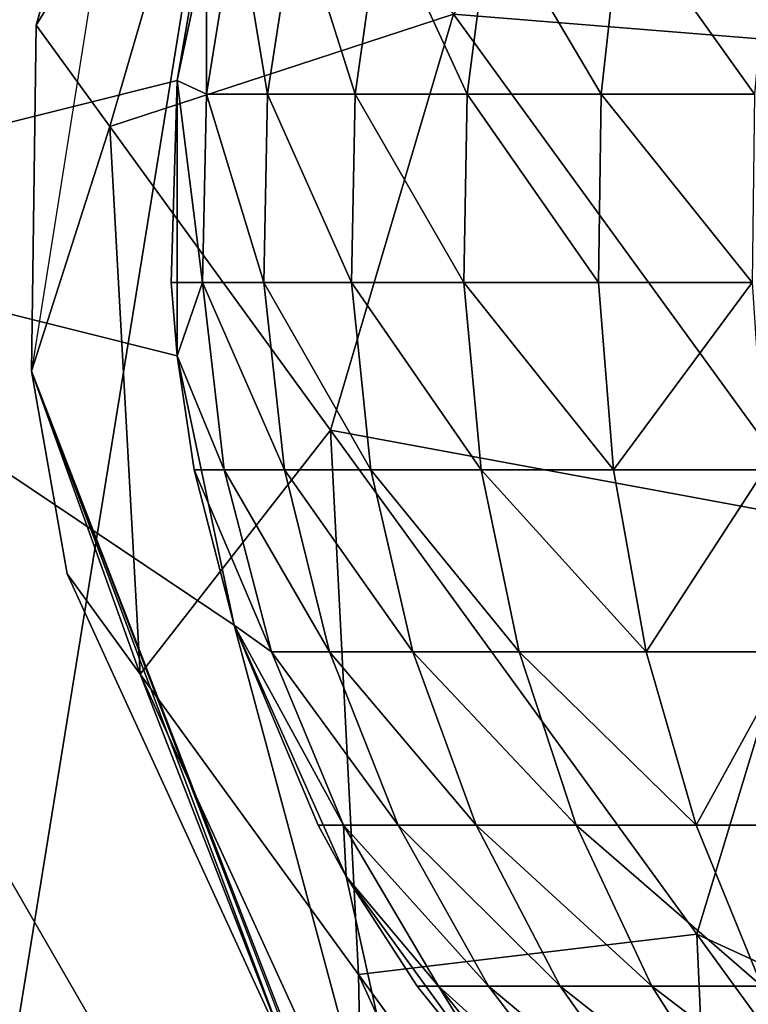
# Model space of a CAD drawing. Header units: millimetres. Extents: x 0 to 232, y 0 to 232.
# Tile 439 of 656: x 48.84 to 50.08, y 203.55 to 205.24. Entities that reach past the tile are written whole.
import ezdxf

# ---------------------------------------------------------------- set-up
doc = ezdxf.new("R2010")
doc.units = ezdxf.units.MM
doc.header["$LTSCALE"] = 25.4
doc.layers.get('0').update_dxf_attribs({"true_color": 0xff5454})

# ---------------------------------------------------------------- blocks, each defined once
blk = doc.blocks.new('WORKSHOP-C-6335.STL')
at = {"color": 0}
mesh = blk.add_polyface(dxfattribs=at)
corners = [(2.6499, 98.5523, 93.8177), (2.6499, 135.7677, 93.8177), (1.1477, 117.16, 93.8177), (7.1175, 80.4265, 93.8177), (6.1477, 117.16, 93.8177), (5.7628, 149.5545, 93.8177), (6.2817, 116.66, 93.8177), (6.6477, 116.294, 93.8177), (7.1477, 116.16, 93.8177), (14.4348, 63.2521, 93.8177), (7.6477, 116.294, 93.8177), (8.0137, 116.66, 93.8177), (8.1477, 117.16, 93.8177), (13.1477, 117.16, 93.8177), (14.6437, 99.5839, 93.8177), (24.4124, 47.4739, 93.8177), (19.0885, 82.5135, 93.8177), (26.3543, 66.4397, 93.8177), (36.7917, 33.5005, 93.8177), (36.232, 51.8251, 93.8177), (48.4376, 39.0901, 93.8177), (51.2522, 21.6939, 93.8177), (62.6198, 28.601, 93.8177), (67.4194, 12.3598, 93.8177), (78.3707, 20.6596, 93.8177), (84.8745, 5.7399, 93.8177), (82.2898, 12.0438, 93.8177), (82.1559, 12.5438, 93.8177), (82.6559, 11.6778, 93.8177), (83.1559, 11.5438, 93.8177), (83.6559, 11.6778, 93.8177), (84.0219, 12.0438, 93.8177), (84.1559, 12.5438, 93.8177), (7.1175, 153.8935, 93.8177), (6.2817, 117.66, 93.8177), (6.6477, 118.026, 93.8177), (7.1477, 118.16, 93.8177), (14.4348, 171.0679, 93.8177), (7.6477, 118.026, 93.8177), (8.0137, 117.66, 93.8177), (14.6437, 134.7361, 93.8177), (24.4124, 186.8461, 93.8177), (19.0885, 151.8065, 93.8177), (26.3543, 167.8803, 93.8177), (36.7917, 200.8195, 93.8177), (36.232, 182.4949, 93.8177), (48.4376, 195.2299, 93.8177), (47.4738, 209.9045, 93.8177), (51.2522, 212.6261, 93.8177), (57.1072, 202.0784, 93.8177), (67.4194, 221.9603, 93.8177), (62.6198, 205.719, 93.8177), (78.3707, 213.6605, 93.8177), (84.8745, 228.5801, 93.8177), (82.2898, 222.2762, 93.8177), (82.1559, 221.7762, 93.8177), (82.6559, 222.6422, 93.8177), (83.1559, 222.7762, 93.8177), (83.6559, 222.6422, 93.8177), (84.0219, 222.2762, 93.8177), (84.1559, 221.7762, 93.8177), (82.2898, 221.2762, 93.8177), (82.6559, 220.9102, 93.8177), (83.1559, 220.7762, 93.8177), (95.2371, 218.8257, 93.8177), (83.6559, 220.9102, 93.8177), (84.0219, 221.2762, 93.8177), (103.1655, 232.3142, 93.8177), (112.7338, 221.0663, 93.8177), (121.8186, 233.0659, 93.8177), (130.3576, 220.3176, 93.8177), (140.3507, 230.8157, 93.8177), (147.6013, 216.6013, 93.8177), (158.2819, 225.6219, 93.8177), (163.9689, 210.0243, 93.8177), (175.1477, 217.6189, 93.8177), (177.4092, 201.9217, 93.8177), (190.5114, 207.0142, 93.8177), (178.9896, 200.7757, 93.8177), (192.2312, 189.1216, 93.8177), (203.975, 194.0822, 93.8177), (203.3127, 175.3974, 93.8177), (205.1396, 181.8164, 93.8177), (205.2736, 181.3164, 93.8177), (211.9155, 159.9977, 93.8177), (205.6396, 180.9503, 93.8177), (206.1396, 180.8164, 93.8177), (206.6396, 180.9503, 93.8177), (207.0056, 181.3164, 93.8177), (207.1396, 181.8164, 93.8177), (203.975, 40.2378, 93.8177), (205.2736, 52.0036, 93.8177), (205.1396, 52.5036, 93.8177), (205.6396, 51.6376, 93.8177), (206.1396, 51.5036, 93.8177), (206.6396, 51.6376, 93.8177), (215.1898, 55.162, 93.8177), (207.0056, 52.0036, 93.8177), (207.1396, 52.5036, 93.8177), (211.9155, 74.3223, 93.8177), (214.4763, 80.5111, 93.8177), (217.7919, 90.9543, 93.8177), (223.8653, 71.6919, 93.8177), (220.7731, 108.3402, 93.8177), (220.7731, 125.9798, 93.8177), (206.6396, 182.6824, 93.8177), (215.1898, 179.158, 93.8177), (206.1396, 182.8164, 93.8177), (205.6396, 182.6824, 93.8177), (205.2736, 182.3164, 93.8177), (207.0056, 182.3164, 93.8177), (214.4763, 153.8089, 93.8177), (217.7919, 143.3657, 93.8177), (223.8653, 162.6281, 93.8177), (229.777, 89.3994, 93.8177), (229.777, 144.9206, 93.8177), (232.7716, 107.8259, 93.8177), (232.7716, 126.4941, 93.8177), (83.1559, 13.5438, 93.8177), (95.2371, 15.4942, 93.8177), (82.6559, 13.4098, 93.8177), (82.2898, 13.0438, 93.8177), (83.6559, 13.4098, 93.8177), (84.0219, 13.0438, 93.8177), (103.1655, 2.0058, 93.8177), (112.7338, 13.2537, 93.8177), (121.8186, 1.2541, 93.8177), (130.3576, 14.0023, 93.8177), (140.3507, 3.5043, 93.8177), (147.6013, 17.7187, 93.8177), (158.2819, 8.6981, 93.8177), (163.9689, 24.2957, 93.8177), (175.1477, 16.7011, 93.8177), (177.4092, 32.3983, 93.8177), (190.5114, 27.3058, 93.8177), (178.9896, 33.5443, 93.8177), (192.2312, 45.1984, 93.8177), (203.3127, 58.9226, 93.8177), (205.2736, 53.0036, 93.8177), (205.6396, 53.3696, 93.8177), (206.1396, 53.5036, 93.8177), (206.6396, 53.3696, 93.8177), (207.0056, 53.0036, 93.8177)]
mesh.append_faces([[corners[k] for k in face] for face in [(0, 1, 2), (115, 116, 117)]], dxfattribs={"vtx0": -1, "color": 0})
mesh.append_faces([[corners[k] for k in face] for face in [(1, 4, 5), (4, 3, 6), (6, 3, 7), (7, 3, 8), (8, 9, 10), (10, 9, 11), (11, 9, 12), (13, 9, 14), (14, 15, 16), (16, 15, 17), (17, 18, 19), (19, 18, 20), (20, 21, 22), (22, 23, 24), (26, 25, 28), (28, 25, 29), (29, 25, 30), (30, 25, 31), (31, 25, 32), (33, 36, 37), (37, 40, 41), (41, 43, 44), (44, 46, 47), (47, 46, 48), (48, 49, 50), (50, 52, 53), (54, 52, 55), (61, 52, 62), (62, 52, 63), (63, 64, 65), (65, 64, 66), (66, 64, 60), (53, 64, 67), (67, 68, 69), (69, 70, 71), (71, 72, 73), (73, 74, 75), (75, 76, 77), (77, 79, 80), (82, 81, 83), (83, 84, 85), (85, 84, 86), (86, 84, 87), (87, 84, 88), (88, 84, 89), (91, 90, 93), (93, 90, 94), (94, 90, 95), (95, 96, 97), (97, 96, 98), (99, 96, 100), (100, 96, 101), (101, 102, 103), (103, 102, 104), (80, 105, 106), (105, 80, 107), (107, 80, 108), (108, 80, 109), (109, 80, 82), (106, 112, 113), (113, 114, 115), (24, 118, 119), (118, 24, 120), (120, 24, 121), (121, 24, 27), (119, 124, 125), (125, 126, 127), (127, 128, 129), (129, 130, 131), (131, 132, 133), (133, 134, 135), (135, 134, 136), (136, 90, 137), (137, 138, 99)]], dxfattribs={"vtx0": -1, "vtx1": -1, "color": 0})
mesh.append_faces([[corners[k] for k in face] for face in [(1, 3, 4), (12, 9, 13), (24, 25, 26), (37, 12, 13), (53, 52, 54), (60, 64, 53), (80, 81, 82), (98, 96, 99), (106, 89, 84), (113, 104, 102), (119, 32, 25), (137, 90, 92)]], dxfattribs={"vtx0": -1, "vtx1": -1, "vtx2": -1, "color": 0})
mesh.append_faces([[corners[k] for k in face] for face in [(1, 0, 3), (8, 3, 9), (14, 9, 15), (17, 15, 18), (20, 18, 21), (22, 21, 23), (24, 23, 25), (24, 26, 27), (4, 33, 5), (33, 4, 34), (33, 34, 35), (33, 35, 36), (37, 36, 38), (37, 38, 39), (37, 39, 12), (37, 13, 40), (41, 40, 42), (41, 42, 43), (44, 43, 45), (44, 45, 46), (48, 46, 49), (50, 49, 51), (50, 51, 52), (53, 54, 56), (53, 56, 57), (53, 57, 58), (53, 58, 59), (53, 59, 60), (52, 61, 55), (63, 52, 64), (67, 64, 68), (69, 68, 70), (71, 70, 72), (73, 72, 74), (75, 74, 76), (77, 76, 78), (77, 78, 79), (80, 79, 81), (83, 81, 84), (90, 91, 92), (95, 90, 96), (101, 96, 102), (106, 105, 110), (106, 110, 89), (106, 84, 111), (106, 111, 112), (113, 112, 104), (113, 102, 114), (115, 114, 116), (119, 118, 122), (119, 122, 123), (119, 123, 32), (119, 25, 124), (125, 124, 126), (127, 126, 128), (129, 128, 130), (131, 130, 132), (133, 132, 134), (136, 134, 90), (137, 92, 138), (99, 138, 139), (99, 139, 140), (99, 140, 141), (99, 141, 142), (99, 142, 98)]], dxfattribs={"vtx0": -1, "vtx2": -1, "color": 0})
mesh = blk.add_polyface(dxfattribs=at)
corners = [(78.3707, 20.6596, 91.8178), (82.2898, 13.0438, 91.8178), (82.1559, 12.5438, 91.8178), (82.6559, 13.4098, 91.8178), (83.1559, 13.5438, 91.8178), (95.2371, 15.4942, 91.8178), (83.6559, 13.4098, 91.8178), (84.0219, 13.0438, 91.8178), (84.1559, 12.5438, 91.8178), (84.8745, 5.7399, 91.8178), (103.1655, 2.0058, 91.8178), (112.7338, 13.2537, 91.8178), (121.8186, 1.2541, 91.8178), (130.3576, 14.0023, 91.8178), (140.3507, 3.5043, 91.8178), (147.6013, 17.7187, 91.8178), (158.2819, 8.6981, 91.8178), (163.9689, 24.2957, 91.8178), (175.1477, 16.7011, 91.8178), (177.4092, 32.3983, 91.8178), (190.5114, 27.3058, 91.8178), (178.9896, 33.5443, 91.8178), (192.2312, 45.1984, 91.8178), (203.975, 40.2378, 91.8178), (203.3127, 58.9226, 91.8178), (205.1396, 52.5036, 91.8178), (205.2736, 53.0036, 91.8178), (211.9155, 74.3223, 91.8178), (205.6396, 53.3696, 91.8178), (206.1396, 53.5036, 91.8178), (206.6396, 53.3696, 91.8178), (207.0056, 53.0036, 91.8178), (207.1396, 52.5036, 91.8178), (203.975, 194.0822, 91.8178), (205.2736, 182.3164, 91.8178), (205.1396, 181.8164, 91.8178), (205.6396, 182.6824, 91.8178), (206.1396, 182.8164, 91.8178), (206.6396, 182.6824, 91.8178), (215.1898, 179.158, 91.8178), (207.0056, 182.3164, 91.8178), (207.1396, 181.8164, 91.8178), (211.9155, 159.9977, 91.8178), (214.4763, 153.8089, 91.8178), (217.7919, 143.3657, 91.8178), (223.8653, 162.6281, 91.8178), (220.7731, 125.9798, 91.8178), (220.7731, 108.3402, 91.8178), (206.6396, 51.6376, 91.8178), (215.1898, 55.162, 91.8178), (206.1396, 51.5036, 91.8178), (205.6396, 51.6376, 91.8178), (205.2736, 52.0036, 91.8178), (207.0056, 52.0036, 91.8178), (214.4763, 80.5111, 91.8178), (217.7919, 90.9543, 91.8178), (223.8653, 71.6919, 91.8178), (229.777, 144.9206, 91.8178), (229.777, 89.3994, 91.8178), (232.7716, 126.4941, 91.8178), (232.7716, 107.8259, 91.8178), (78.3707, 213.6605, 91.8178), (83.1559, 220.7762, 91.8178), (95.2371, 218.8257, 91.8178), (82.6559, 220.9102, 91.8178), (82.2898, 221.2762, 91.8178), (82.1559, 221.7762, 91.8178), (83.6559, 220.9102, 91.8178), (84.0219, 221.2762, 91.8178), (84.1559, 221.7762, 91.8178), (84.8745, 228.5801, 91.8178), (103.1655, 232.3142, 91.8178), (112.7338, 221.0663, 91.8178), (121.8186, 233.0659, 91.8178), (130.3576, 220.3176, 91.8178), (140.3507, 230.8157, 91.8178), (147.6013, 216.6013, 91.8178), (158.2819, 225.6219, 91.8178), (163.9689, 210.0243, 91.8178), (175.1477, 217.6189, 91.8178), (177.4092, 201.9217, 91.8178), (190.5114, 207.0142, 91.8178), (178.9896, 200.7757, 91.8178), (192.2312, 189.1216, 91.8178), (203.3127, 175.3974, 91.8178), (205.2736, 181.3164, 91.8178), (205.6396, 180.9503, 91.8178), (206.1396, 180.8164, 91.8178), (206.6396, 180.9503, 91.8178), (207.0056, 181.3164, 91.8178), (7.1175, 153.8935, 91.8178), (6.1477, 117.16, 91.8178), (5.7628, 149.5545, 91.8178), (6.2817, 117.66, 91.8178), (6.6477, 118.026, 91.8178), (7.1477, 118.16, 91.8178), (14.4348, 171.0679, 91.8178), (7.6477, 118.026, 91.8178), (8.0137, 117.66, 91.8178), (8.1477, 117.16, 91.8178), (13.1477, 117.16, 91.8178), (14.6437, 134.7361, 91.8178), (24.4124, 186.8461, 91.8178), (19.0885, 151.8065, 91.8178), (26.3543, 167.8803, 91.8178), (36.7917, 200.8195, 91.8178), (36.232, 182.4949, 91.8178), (48.4376, 195.2299, 91.8178), (47.4738, 209.9045, 91.8178), (51.2522, 212.6261, 91.8178), (57.1072, 202.0784, 91.8178), (67.4194, 221.9603, 91.8178), (62.6198, 205.719, 91.8178), (82.2898, 222.2762, 91.8178), (82.6559, 222.6422, 91.8178), (83.1559, 222.7762, 91.8178), (83.6559, 222.6422, 91.8178), (84.0219, 222.2762, 91.8178), (2.6499, 135.7677, 91.8178), (2.6499, 98.5523, 91.8178), (1.1477, 117.16, 91.8178), (7.1175, 80.4265, 91.8178), (6.2817, 116.66, 91.8178), (6.6477, 116.294, 91.8178), (7.1477, 116.16, 91.8178), (14.4348, 63.2521, 91.8178), (7.6477, 116.294, 91.8178), (8.0137, 116.66, 91.8178), (14.6437, 99.5839, 91.8178), (24.4124, 47.4739, 91.8178), (19.0885, 82.5135, 91.8178), (26.3543, 66.4397, 91.8178), (36.7917, 33.5005, 91.8178), (36.232, 51.8251, 91.8178), (48.4376, 39.0901, 91.8178), (51.2522, 21.6939, 91.8178), (62.6198, 28.601, 91.8178), (67.4194, 12.3598, 91.8178), (82.2898, 12.0438, 91.8178), (82.6559, 11.6778, 91.8178), (83.1559, 11.5438, 91.8178), (83.6559, 11.6778, 91.8178), (84.0219, 12.0438, 91.8178)]
mesh.append_faces([[corners[k] for k in face] for face in [(58, 59, 60), (118, 119, 120)]], dxfattribs={"vtx0": -1, "color": 0})
mesh.append_faces([[corners[k] for k in face] for face in [(1, 0, 3), (3, 0, 4), (4, 5, 6), (6, 5, 7), (7, 5, 8), (9, 5, 10), (10, 11, 12), (12, 13, 14), (14, 15, 16), (16, 17, 18), (18, 19, 20), (20, 22, 23), (25, 24, 26), (26, 27, 28), (28, 27, 29), (29, 27, 30), (30, 27, 31), (31, 27, 32), (34, 33, 36), (36, 33, 37), (37, 33, 38), (38, 39, 40), (40, 39, 41), (42, 39, 43), (43, 39, 44), (44, 45, 46), (46, 45, 47), (23, 48, 49), (48, 23, 50), (50, 23, 51), (51, 23, 52), (52, 23, 25), (49, 55, 56), (56, 57, 58), (61, 62, 63), (62, 61, 64), (64, 61, 65), (65, 61, 66), (63, 71, 72), (72, 73, 74), (74, 75, 76), (76, 77, 78), (78, 79, 80), (80, 81, 82), (82, 81, 83), (83, 33, 84), (84, 85, 42), (90, 91, 92), (91, 90, 93), (93, 90, 94), (94, 90, 95), (95, 96, 97), (97, 96, 98), (98, 96, 99), (100, 96, 101), (101, 102, 103), (103, 102, 104), (104, 105, 106), (106, 105, 107), (107, 109, 110), (110, 111, 112), (112, 111, 61), (113, 70, 114), (114, 70, 115), (115, 70, 116), (116, 70, 117), (117, 70, 69), (119, 91, 121), (121, 124, 125), (125, 128, 129), (129, 131, 132), (132, 134, 135), (135, 136, 137), (137, 0, 9), (138, 0, 2)]], dxfattribs={"vtx0": -1, "vtx1": -1, "color": 0})
mesh.append_faces([[corners[k] for k in face] for face in [(8, 5, 9), (23, 24, 25), (41, 39, 42), (49, 32, 27), (56, 47, 45), (63, 69, 70), (84, 33, 35), (99, 96, 100), (61, 70, 113), (119, 92, 91), (125, 99, 100), (9, 0, 138)]], dxfattribs={"vtx0": -1, "vtx1": -1, "vtx2": -1, "color": 0})
mesh.append_faces([[corners[k] for k in face] for face in [(0, 1, 2), (4, 0, 5), (10, 5, 11), (12, 11, 13), (14, 13, 15), (16, 15, 17), (18, 17, 19), (20, 19, 21), (20, 21, 22), (23, 22, 24), (26, 24, 27), (33, 34, 35), (38, 33, 39), (44, 39, 45), (49, 48, 53), (49, 53, 32), (49, 27, 54), (49, 54, 55), (56, 55, 47), (56, 45, 57), (58, 57, 59), (63, 62, 67), (63, 67, 68), (63, 68, 69), (63, 70, 71), (72, 71, 73), (74, 73, 75), (76, 75, 77), (78, 77, 79), (80, 79, 81), (83, 81, 33), (84, 35, 85), (42, 85, 86), (42, 86, 87), (42, 87, 88), (42, 88, 89), (42, 89, 41), (95, 90, 96), (101, 96, 102), (104, 102, 105), (107, 105, 108), (107, 108, 109), (110, 109, 111), (61, 111, 70), (61, 113, 66), (119, 118, 92), (121, 91, 122), (121, 122, 123), (121, 123, 124), (125, 124, 126), (125, 126, 127), (125, 127, 99), (125, 100, 128), (129, 128, 130), (129, 130, 131), (132, 131, 133), (132, 133, 134), (135, 134, 136), (137, 136, 0), (9, 138, 139), (9, 139, 140), (9, 140, 141), (9, 141, 142), (9, 142, 8)]], dxfattribs={"vtx0": -1, "vtx2": -1, "color": 0})
mesh = blk.add_polyface(dxfattribs=at)
corners = [(50.9036, 208.9019, 91.8178), (49.3159, 206.1519, 89.0178), (49.3159, 206.1519, 91.8178), (50.9036, 208.9019, 89.0178)]
mesh.append_faces([[corners[k] for k in face] for face in [(0, 1, 2), (1, 0, 3)]], dxfattribs={"vtx0": -1, "color": 0})
mesh = blk.add_polyface(dxfattribs=at)
corners = [(49.3159, 206.1519, 89.0178), (50.3515, 206.8472, 89.0178), (50.2537, 206.3871, 89.0178), (50.9036, 208.9019, 89.0178), (50.5428, 207.2769, 89.0178), (50.8193, 207.6574, 89.0178), (51.1688, 207.9722, 89.0178), (51.5762, 208.2074, 89.0178), (52.0235, 208.3527, 89.0178), (54.0791, 208.9019, 89.0178), (52.4913, 208.4019, 89.0178), (52.9591, 208.3527, 89.0178), (53.4065, 208.2074, 89.0178), (53.8139, 207.9722, 89.0178), (54.1634, 207.6574, 89.0178), (55.6668, 206.1519, 89.0178), (54.4399, 207.2769, 89.0178), (54.6312, 206.8472, 89.0178), (54.729, 206.3871, 89.0178), (54.729, 205.9167, 89.0178), (50.3515, 205.4566, 89.0178), (50.9036, 203.4019, 89.0178), (50.2537, 205.9167, 89.0178), (50.5428, 205.0269, 89.0178), (50.8193, 204.6463, 89.0178), (51.1688, 204.3316, 89.0178), (51.5762, 204.0964, 89.0178), (52.0235, 203.951, 89.0178), (54.0791, 203.4019, 89.0178), (52.4913, 203.9019, 89.0178), (52.9591, 203.951, 89.0178), (53.4065, 204.0964, 89.0178), (53.8139, 204.3316, 89.0178), (54.1634, 204.6463, 89.0178), (54.4399, 205.0269, 89.0178), (54.6312, 205.4566, 89.0178)]
mesh.append_faces([[corners[k] for k in face] for face in [(1, 3, 4), (4, 3, 5), (5, 3, 6), (6, 3, 7), (7, 3, 8), (8, 9, 10), (10, 9, 11), (11, 9, 12), (12, 9, 13), (13, 9, 14), (14, 15, 16), (16, 15, 17), (17, 15, 18), (18, 15, 19), (0, 20, 21), (20, 0, 22), (22, 0, 2), (21, 27, 28), (28, 33, 15)]], dxfattribs={"vtx0": -1, "vtx1": -1, "color": 0})
mesh.append_faces([[corners[k] for k in face] for face in [(0, 1, 2), (1, 0, 3), (8, 3, 9), (14, 9, 15), (21, 20, 23), (21, 23, 24), (21, 24, 25), (21, 25, 26), (21, 26, 27), (28, 27, 29), (28, 29, 30), (28, 30, 31), (28, 31, 32), (28, 32, 33), (15, 33, 34), (15, 34, 35), (15, 35, 19)]], dxfattribs={"vtx0": -1, "vtx2": -1, "color": 0})
mesh = blk.add_polyface(dxfattribs=at)
corners = [(51.9184, 206.4038, 143.2554), (50.7259, 206.5003, 137.7132), (51.3553, 205.6339, 143.1865), (51.2864, 207.2738, 137.7594)]
mesh.append_faces([[corners[k] for k in face] for face in [(0, 1, 2), (1, 0, 3)]], dxfattribs={"vtx0": -1, "color": 0})
mesh = blk.add_polyface(dxfattribs=at)
corners = [(50.22, 207.1965, 126.6007), (50.2075, 207.1687, 93.8177), (50.0131, 206.4813, 126.6007)]
mesh.append_faces([[corners[k] for k in face] for face in [(0, 1, 2)]], dxfattribs={"color": 0})
mesh = blk.add_polyface(dxfattribs=at)
corners = [(50.3467, 207.0221, 132.1736), (50.0131, 206.4813, 126.6007), (50.139, 206.3081, 132.1383), (50.22, 207.1965, 126.6007)]
mesh.append_faces([[corners[k] for k in face] for face in [(0, 1, 2), (1, 0, 3)]], dxfattribs={"vtx0": -1, "color": 0})
mesh = blk.add_polyface(dxfattribs=at)
corners = [(50.2075, 207.1687, 93.8177), (50.005, 205.8905, 93.8177), (50.0131, 206.4813, 126.6007)]
mesh.append_faces([[corners[k] for k in face] for face in [(0, 1, 2)]], dxfattribs={"color": 0})
mesh = blk.add_polyface(dxfattribs=at)
corners = [(50.7259, 206.5003, 137.7132), (50.139, 206.3081, 132.1383), (50.5158, 205.7895, 137.6429), (50.3467, 207.0221, 132.1736)]
mesh.append_faces([[corners[k] for k in face] for face in [(0, 1, 2), (1, 0, 3)]], dxfattribs={"vtx0": -1, "color": 0})
mesh = blk.add_polyface(dxfattribs=at)
corners = [(50.3515, 206.8472, 89.0178), (50.3045, 206.6814, 87.5178), (50.2537, 206.3871, 89.0178)]
mesh.append_faces([[corners[k] for k in face] for face in [(0, 1, 2)]], dxfattribs={"color": 0})
mesh = blk.add_polyface(dxfattribs=at)
corners = [(50.3045, 206.6814, 87.5178), (50.2537, 206.3871, 87.5178), (50.2537, 206.3871, 89.0178)]
mesh.append_faces([[corners[k] for k in face] for face in [(0, 1, 2)]], dxfattribs={"color": 0})
mesh = blk.add_polyface(dxfattribs=at)
corners = [(50.3045, 206.6814, 87.5178), (50.304, 206.3637, 87.2323), (50.2537, 206.3871, 87.5178)]
mesh.append_faces([[corners[k] for k in face] for face in [(0, 1, 2)]], dxfattribs={"color": 0})
mesh = blk.add_polyface(dxfattribs=at)
corners = [(50.3045, 206.6814, 87.5178), (50.3552, 206.6814, 87.2452), (50.304, 206.3637, 87.2323)]
mesh.append_faces([[corners[k] for k in face] for face in [(0, 1, 2)]], dxfattribs={"color": 0})
mesh = blk.add_polyface(dxfattribs=at)
corners = [(50.3552, 206.6814, 87.2452), (50.4084, 206.3637, 86.9176), (50.304, 206.3637, 87.2323), (50.4572, 206.6814, 86.9378)]
mesh.append_faces([[corners[k] for k in face] for face in [(0, 1, 2), (1, 0, 3)]], dxfattribs={"vtx0": -1, "color": 0})
mesh = blk.add_polyface(dxfattribs=at)
corners = [(50.4572, 206.6814, 86.9378), (50.5579, 206.3637, 86.6216), (50.4084, 206.3637, 86.9176), (50.6031, 206.6814, 86.6488)]
mesh.append_faces([[corners[k] for k in face] for face in [(0, 1, 2), (1, 0, 3)]], dxfattribs={"vtx0": -1, "color": 0})
mesh = blk.add_polyface(dxfattribs=at)
corners = [(50.6031, 206.6814, 86.6488), (50.7491, 206.3637, 86.3506), (50.5579, 206.3637, 86.6216), (50.7899, 206.6814, 86.3842)]
mesh.append_faces([[corners[k] for k in face] for face in [(0, 1, 2), (1, 0, 3)]], dxfattribs={"vtx0": -1, "color": 0})
mesh = blk.add_polyface(dxfattribs=at)
corners = [(50.7899, 206.6814, 86.3842), (50.978, 206.3637, 86.1107), (50.7491, 206.3637, 86.3506), (51.0134, 206.6814, 86.1499)]
mesh.append_faces([[corners[k] for k in face] for face in [(0, 1, 2), (1, 0, 3)]], dxfattribs={"vtx0": -1, "color": 0})
mesh = blk.add_polyface(dxfattribs=at)
corners = [(51.0134, 206.6814, 86.1499), (51.2396, 206.3637, 85.9069), (50.978, 206.3637, 86.1107), (51.2689, 206.6814, 85.9508)]
mesh.append_faces([[corners[k] for k in face] for face in [(0, 1, 2), (1, 0, 3)]], dxfattribs={"vtx0": -1, "color": 0})
mesh = blk.add_polyface(dxfattribs=at)
corners = [(51.3553, 205.6339, 143.1865), (50.5158, 205.7895, 137.6429), (51.1412, 204.9286, 143.0815), (50.7259, 206.5003, 137.7132)]
mesh.append_faces([[corners[k] for k in face] for face in [(0, 1, 2), (1, 0, 3)]], dxfattribs={"vtx0": -1, "color": 0})
mesh = blk.add_polyface(dxfattribs=at)
corners = [(50.0131, 206.4813, 126.6007), (50.005, 205.8905, 93.8177), (50.005, 205.8905, 126.6007)]
mesh.append_faces([[corners[k] for k in face] for face in [(0, 1, 2)]], dxfattribs={"color": 0})
mesh = blk.add_polyface(dxfattribs=at)
corners = [(50.0131, 206.4813, 126.6007), (50.005, 205.8905, 126.6007), (50.139, 206.3081, 132.1383)]
mesh.append_faces([[corners[k] for k in face] for face in [(0, 1, 2)]], dxfattribs={"color": 0})
mesh = blk.add_polyface(dxfattribs=at)
corners = [(50.2537, 206.3871, 89.0178), (50.244, 206.0418, 87.5178), (50.2537, 205.9167, 89.0178)]
mesh.append_faces([[corners[k] for k in face] for face in [(0, 1, 2)]], dxfattribs={"color": 0})
mesh = blk.add_polyface(dxfattribs=at)
corners = [(50.2537, 206.3871, 87.5178), (50.244, 206.0418, 87.5178), (50.2537, 206.3871, 89.0178)]
mesh.append_faces([[corners[k] for k in face] for face in [(0, 1, 2)]], dxfattribs={"color": 0})
mesh = blk.add_polyface(dxfattribs=at)
corners = [(50.2537, 206.3871, 87.5178), (50.297, 206.0418, 87.2305), (50.244, 206.0418, 87.5178)]
mesh.append_faces([[corners[k] for k in face] for face in [(0, 1, 2)]], dxfattribs={"color": 0})
mesh = blk.add_polyface(dxfattribs=at)
corners = [(50.2537, 206.3871, 87.5178), (50.304, 206.3637, 87.2323), (50.297, 206.0418, 87.2305)]
mesh.append_faces([[corners[k] for k in face] for face in [(0, 1, 2)]], dxfattribs={"color": 0})
mesh = blk.add_polyface(dxfattribs=at)
corners = [(50.304, 206.3637, 87.2323), (50.4017, 206.0418, 86.9148), (50.297, 206.0418, 87.2305), (50.4084, 206.3637, 86.9176)]
mesh.append_faces([[corners[k] for k in face] for face in [(0, 1, 2), (1, 0, 3)]], dxfattribs={"vtx0": -1, "color": 0})
mesh = blk.add_polyface(dxfattribs=at)
corners = [(50.4084, 206.3637, 86.9176), (50.5516, 206.0418, 86.6178), (50.4017, 206.0418, 86.9148), (50.5579, 206.3637, 86.6216)]
mesh.append_faces([[corners[k] for k in face] for face in [(0, 1, 2), (1, 0, 3)]], dxfattribs={"vtx0": -1, "color": 0})
mesh = blk.add_polyface(dxfattribs=at)
corners = [(50.5579, 206.3637, 86.6216), (50.7435, 206.0418, 86.346), (50.5516, 206.0418, 86.6178), (50.7491, 206.3637, 86.3506)]
mesh.append_faces([[corners[k] for k in face] for face in [(0, 1, 2), (1, 0, 3)]], dxfattribs={"vtx0": -1, "color": 0})
mesh = blk.add_polyface(dxfattribs=at)
corners = [(50.7491, 206.3637, 86.3506), (50.9731, 206.0418, 86.1053), (50.7435, 206.0418, 86.346), (50.978, 206.3637, 86.1107)]
mesh.append_faces([[corners[k] for k in face] for face in [(0, 1, 2), (1, 0, 3)]], dxfattribs={"vtx0": -1, "color": 0})
mesh = blk.add_polyface(dxfattribs=at)
corners = [(50.978, 206.3637, 86.1107), (51.2355, 206.0418, 85.9009), (50.9731, 206.0418, 86.1053), (51.2396, 206.3637, 85.9069)]
mesh.append_faces([[corners[k] for k in face] for face in [(0, 1, 2), (1, 0, 3)]], dxfattribs={"vtx0": -1, "color": 0})
mesh = blk.add_polyface(dxfattribs=at)
corners = [(50.139, 206.3081, 132.1383), (50.005, 205.8905, 126.6007), (50.1909, 205.3726, 132.0773)]
mesh.append_faces([[corners[k] for k in face] for face in [(0, 1, 2)]], dxfattribs={"color": 0})
mesh = blk.add_polyface(dxfattribs=at)
corners = [(50.5158, 205.7895, 137.6429), (50.1909, 205.3726, 132.0773), (50.5635, 204.8597, 137.5213), (50.139, 206.3081, 132.1383)]
mesh.append_faces([[corners[k] for k in face] for face in [(0, 1, 2), (1, 0, 3)]], dxfattribs={"vtx0": -1, "color": 0})
mesh = blk.add_polyface(dxfattribs=at)
corners = [(49.3159, 206.1519, 91.8178), (50.9036, 203.4019, 89.0178), (50.9036, 203.4019, 91.8178), (49.3159, 206.1519, 89.0178)]
mesh.append_faces([[corners[k] for k in face] for face in [(0, 1, 2), (1, 0, 3)]], dxfattribs={"vtx0": -1, "color": 0})
mesh = blk.add_polyface(dxfattribs=at)
corners = [(50.244, 206.0418, 87.5178), (50.2537, 205.9167, 87.5178), (50.2537, 205.9167, 89.0178)]
mesh.append_faces([[corners[k] for k in face] for face in [(0, 1, 2)]], dxfattribs={"color": 0})
mesh = blk.add_polyface(dxfattribs=at)
corners = [(50.297, 206.0418, 87.2305), (50.2537, 205.9167, 87.5178), (50.244, 206.0418, 87.5178)]
mesh.append_faces([[corners[k] for k in face] for face in [(0, 1, 2)]], dxfattribs={"color": 0})
mesh = blk.add_polyface(dxfattribs=at)
corners = [(50.297, 206.0418, 87.2305), (50.3343, 205.7221, 87.2399), (50.2537, 205.9167, 87.5178)]
mesh.append_faces([[corners[k] for k in face] for face in [(0, 1, 2)]], dxfattribs={"color": 0})
mesh = blk.add_polyface(dxfattribs=at)
corners = [(50.297, 206.0418, 87.2305), (50.4372, 205.7221, 86.9296), (50.3343, 205.7221, 87.2399), (50.4017, 206.0418, 86.9148)]
mesh.append_faces([[corners[k] for k in face] for face in [(0, 1, 2), (1, 0, 3)]], dxfattribs={"vtx0": -1, "color": 0})
mesh = blk.add_polyface(dxfattribs=at)
corners = [(50.4017, 206.0418, 86.9148), (50.5846, 205.7221, 86.6376), (50.4372, 205.7221, 86.9296), (50.5516, 206.0418, 86.6178)]
mesh.append_faces([[corners[k] for k in face] for face in [(0, 1, 2), (1, 0, 3)]], dxfattribs={"vtx0": -1, "color": 0})
mesh = blk.add_polyface(dxfattribs=at)
corners = [(50.5516, 206.0418, 86.6178), (50.7732, 205.7221, 86.3705), (50.5846, 205.7221, 86.6376), (50.7435, 206.0418, 86.346)]
mesh.append_faces([[corners[k] for k in face] for face in [(0, 1, 2), (1, 0, 3)]], dxfattribs={"vtx0": -1, "color": 0})
mesh = blk.add_polyface(dxfattribs=at)
corners = [(50.7435, 206.0418, 86.346), (50.9989, 205.7221, 86.1338), (50.7732, 205.7221, 86.3705), (50.9731, 206.0418, 86.1053)]
mesh.append_faces([[corners[k] for k in face] for face in [(0, 1, 2), (1, 0, 3)]], dxfattribs={"vtx0": -1, "color": 0})
mesh = blk.add_polyface(dxfattribs=at)
corners = [(51.2355, 206.0418, 85.9009), (50.9989, 205.7221, 86.1338), (50.9731, 206.0418, 86.1053), (51.2569, 205.7221, 85.9329)]
mesh.append_faces([[corners[k] for k in face] for face in [(0, 1, 2), (1, 0, 3)]], dxfattribs={"vtx0": -1, "color": 0})
mesh = blk.add_polyface(dxfattribs=at)
corners = [(50.2537, 205.9167, 89.0178), (50.2828, 205.7221, 87.5178), (50.3515, 205.4566, 89.0178)]
mesh.append_faces([[corners[k] for k in face] for face in [(0, 1, 2)]], dxfattribs={"color": 0})
mesh = blk.add_polyface(dxfattribs=at)
corners = [(50.2537, 205.9167, 87.5178), (50.2828, 205.7221, 87.5178), (50.2537, 205.9167, 89.0178)]
mesh.append_faces([[corners[k] for k in face] for face in [(0, 1, 2)]], dxfattribs={"color": 0})
mesh = blk.add_polyface(dxfattribs=at)
corners = [(50.2537, 205.9167, 87.5178), (50.3343, 205.7221, 87.2399), (50.2828, 205.7221, 87.5178)]
mesh.append_faces([[corners[k] for k in face] for face in [(0, 1, 2)]], dxfattribs={"color": 0})
mesh = blk.add_polyface(dxfattribs=at)
corners = [(50.005, 205.8905, 93.8177), (50.0664, 205.5439, 126.6007), (50.005, 205.8905, 126.6007)]
mesh.append_faces([[corners[k] for k in face] for face in [(0, 1, 2)]], dxfattribs={"color": 0})
mesh = blk.add_polyface(dxfattribs=at)
corners = [(50.005, 205.8905, 93.8177), (50.4688, 204.6824, 93.8177), (50.4763, 204.6722, 126.6007)]
mesh.append_faces([[corners[k] for k in face] for face in [(0, 1, 2)]], dxfattribs={"color": 0})
mesh = blk.add_polyface(dxfattribs=at)
corners = [(50.005, 205.8905, 93.8177), (50.4763, 204.6722, 126.6007), (50.4467, 204.7133, 126.6007)]
mesh.append_faces([[corners[k] for k in face] for face in [(0, 1, 2)]], dxfattribs={"color": 0})
mesh = blk.add_polyface(dxfattribs=at)
corners = [(50.005, 205.8905, 93.8177), (50.4467, 204.7133, 126.6007), (50.0664, 205.5439, 126.6007)]
mesh.append_faces([[corners[k] for k in face] for face in [(0, 1, 2)]], dxfattribs={"color": 0})
mesh = blk.add_polyface(dxfattribs=at)
corners = [(50.005, 205.8905, 126.6007), (50.0664, 205.5439, 126.6007), (50.1909, 205.3726, 132.0773)]
mesh.append_faces([[corners[k] for k in face] for face in [(0, 1, 2)]], dxfattribs={"color": 0})
mesh = blk.add_polyface(dxfattribs=at)
corners = [(51.1412, 204.9286, 143.0815), (50.5635, 204.8597, 137.5213), (51.1821, 204.0083, 142.9001), (50.5158, 205.7895, 137.6429)]
mesh.append_faces([[corners[k] for k in face] for face in [(0, 1, 2), (1, 0, 3)]], dxfattribs={"vtx0": -1, "color": 0})
mesh = blk.add_polyface(dxfattribs=at)
corners = [(50.2828, 205.7221, 87.5178), (50.3515, 205.4566, 87.5178), (50.3515, 205.4566, 89.0178)]
mesh.append_faces([[corners[k] for k in face] for face in [(0, 1, 2)]], dxfattribs={"color": 0})
mesh = blk.add_polyface(dxfattribs=at)
corners = [(50.2828, 205.7221, 87.5178), (50.4151, 205.4111, 87.2603), (50.3515, 205.4566, 87.5178)]
mesh.append_faces([[corners[k] for k in face] for face in [(0, 1, 2)]], dxfattribs={"color": 0})
mesh = blk.add_polyface(dxfattribs=at)
corners = [(50.3343, 205.7221, 87.2399), (50.4151, 205.4111, 87.2603), (50.2828, 205.7221, 87.5178)]
mesh.append_faces([[corners[k] for k in face] for face in [(0, 1, 2)]], dxfattribs={"color": 0})
mesh = blk.add_polyface(dxfattribs=at)
corners = [(50.3343, 205.7221, 87.2399), (50.5142, 205.4111, 86.9616), (50.4151, 205.4111, 87.2603), (50.4372, 205.7221, 86.9296)]
mesh.append_faces([[corners[k] for k in face] for face in [(0, 1, 2), (1, 0, 3)]], dxfattribs={"vtx0": -1, "color": 0})
mesh = blk.add_polyface(dxfattribs=at)
corners = [(50.4372, 205.7221, 86.9296), (50.6561, 205.4111, 86.6806), (50.5142, 205.4111, 86.9616), (50.5846, 205.7221, 86.6376)]
mesh.append_faces([[corners[k] for k in face] for face in [(0, 1, 2), (1, 0, 3)]], dxfattribs={"vtx0": -1, "color": 0})
mesh = blk.add_polyface(dxfattribs=at)
corners = [(50.5846, 205.7221, 86.6376), (50.8376, 205.4111, 86.4234), (50.6561, 205.4111, 86.6806), (50.7732, 205.7221, 86.3705)]
mesh.append_faces([[corners[k] for k in face] for face in [(0, 1, 2), (1, 0, 3)]], dxfattribs={"vtx0": -1, "color": 0})
mesh = blk.add_polyface(dxfattribs=at)
corners = [(50.7732, 205.7221, 86.3705), (51.0548, 205.4111, 86.1957), (50.8376, 205.4111, 86.4234), (50.9989, 205.7221, 86.1338)]
mesh.append_faces([[corners[k] for k in face] for face in [(0, 1, 2), (1, 0, 3)]], dxfattribs={"vtx0": -1, "color": 0})
mesh = blk.add_polyface(dxfattribs=at)
corners = [(51.2569, 205.7221, 85.9329), (51.0548, 205.4111, 86.1957), (50.9989, 205.7221, 86.1338), (51.3031, 205.4111, 86.0022)]
mesh.append_faces([[corners[k] for k in face] for face in [(0, 1, 2), (1, 0, 3)]], dxfattribs={"vtx0": -1, "color": 0})
mesh = blk.add_polyface(dxfattribs=at)
corners = [(52.2313, 204.4283, 148.5608), (51.1412, 204.9286, 143.0815), (52.0116, 203.7306, 148.4218), (51.3553, 205.6339, 143.1865)]
mesh.append_faces([[corners[k] for k in face] for face in [(0, 1, 2), (1, 0, 3)]], dxfattribs={"vtx0": -1, "color": 0})
mesh = blk.add_polyface(dxfattribs=at)
corners = [(50.1909, 205.3726, 132.0773), (50.4467, 204.7133, 126.6007), (50.5696, 204.5442, 132.0082), (50.0664, 205.5439, 126.6007)]
mesh.append_faces([[corners[k] for k in face] for face in [(0, 1, 2), (1, 0, 3)]], dxfattribs={"vtx0": -1, "color": 0})
mesh = blk.add_polyface(dxfattribs=at)
corners = [(50.3515, 205.4566, 89.0178), (50.4945, 205.115, 87.5178), (50.5428, 205.0269, 89.0178)]
mesh.append_faces([[corners[k] for k in face] for face in [(0, 1, 2)]], dxfattribs={"color": 0})
mesh = blk.add_polyface(dxfattribs=at)
corners = [(50.3515, 205.4566, 87.5178), (50.4945, 205.115, 87.5178), (50.3515, 205.4566, 89.0178)]
mesh.append_faces([[corners[k] for k in face] for face in [(0, 1, 2)]], dxfattribs={"color": 0})
mesh = blk.add_polyface(dxfattribs=at)
corners = [(50.3515, 205.4566, 87.5178), (50.4151, 205.4111, 87.2603), (50.5379, 205.1151, 87.2912)]
mesh.append_faces([[corners[k] for k in face] for face in [(0, 1, 2)]], dxfattribs={"color": 0})
mesh = blk.add_polyface(dxfattribs=at)
corners = [(50.3515, 205.4566, 87.5178), (50.5379, 205.1151, 87.2912), (50.4945, 205.115, 87.5178)]
mesh.append_faces([[corners[k] for k in face] for face in [(0, 1, 2)]], dxfattribs={"color": 0})
mesh = blk.add_polyface(dxfattribs=at)
corners = [(50.4151, 205.4111, 87.2603), (50.6312, 205.1151, 87.0102), (50.5379, 205.1151, 87.2912), (50.5142, 205.4111, 86.9616)]
mesh.append_faces([[corners[k] for k in face] for face in [(0, 1, 2), (1, 0, 3)]], dxfattribs={"vtx0": -1, "color": 0})
mesh = blk.add_polyface(dxfattribs=at)
corners = [(50.5142, 205.4111, 86.9616), (50.7646, 205.1151, 86.7458), (50.6312, 205.1151, 87.0102), (50.6561, 205.4111, 86.6806)]
mesh.append_faces([[corners[k] for k in face] for face in [(0, 1, 2), (1, 0, 3)]], dxfattribs={"vtx0": -1, "color": 0})
mesh = blk.add_polyface(dxfattribs=at)
corners = [(50.6561, 205.4111, 86.6806), (50.9354, 205.1151, 86.5039), (50.7646, 205.1151, 86.7458), (50.8376, 205.4111, 86.4234)]
mesh.append_faces([[corners[k] for k in face] for face in [(0, 1, 2), (1, 0, 3)]], dxfattribs={"vtx0": -1, "color": 0})
mesh = blk.add_polyface(dxfattribs=at)
corners = [(50.8376, 205.4111, 86.4234), (51.1398, 205.1151, 86.2896), (50.9354, 205.1151, 86.5039), (51.0548, 205.4111, 86.1957)]
mesh.append_faces([[corners[k] for k in face] for face in [(0, 1, 2), (1, 0, 3)]], dxfattribs={"vtx0": -1, "color": 0})
mesh = blk.add_polyface(dxfattribs=at)
corners = [(51.3031, 205.4111, 86.0022), (51.1398, 205.1151, 86.2896), (51.0548, 205.4111, 86.1957), (51.3734, 205.1151, 86.1076)]
mesh.append_faces([[corners[k] for k in face] for face in [(0, 1, 2), (1, 0, 3)]], dxfattribs={"vtx0": -1, "color": 0})
mesh = blk.add_polyface(dxfattribs=at)
corners = [(50.5635, 204.8597, 137.5213), (50.5696, 204.5442, 132.0082), (50.9375, 204.0378, 137.3835), (50.1909, 205.3726, 132.0773)]
mesh.append_faces([[corners[k] for k in face] for face in [(0, 1, 2), (1, 0, 3)]], dxfattribs={"vtx0": -1, "color": 0})
mesh = blk.add_polyface(dxfattribs=at)
corners = [(50.5379, 205.1151, 87.2912), (50.5428, 205.0269, 87.5178), (50.4945, 205.115, 87.5178)]
mesh.append_faces([[corners[k] for k in face] for face in [(0, 1, 2)]], dxfattribs={"color": 0})
mesh = blk.add_polyface(dxfattribs=at)
corners = [(50.4945, 205.115, 87.5178), (50.5428, 205.0269, 87.5178), (50.5428, 205.0269, 89.0178)]
mesh.append_faces([[corners[k] for k in face] for face in [(0, 1, 2)]], dxfattribs={"color": 0})
mesh = blk.add_polyface(dxfattribs=at)
corners = [(50.5379, 205.1151, 87.2912), (50.7002, 204.84, 87.3321), (50.5428, 205.0269, 87.5178)]
mesh.append_faces([[corners[k] for k in face] for face in [(0, 1, 2)]], dxfattribs={"color": 0})
mesh = blk.add_polyface(dxfattribs=at)
corners = [(50.5379, 205.1151, 87.2912), (50.7857, 204.84, 87.0744), (50.7002, 204.84, 87.3321), (50.6312, 205.1151, 87.0102)]
mesh.append_faces([[corners[k] for k in face] for face in [(0, 1, 2), (1, 0, 3)]], dxfattribs={"vtx0": -1, "color": 0})
mesh = blk.add_polyface(dxfattribs=at)
corners = [(50.6312, 205.1151, 87.0102), (50.908, 204.84, 86.832), (50.7857, 204.84, 87.0744), (50.7646, 205.1151, 86.7458)]
mesh.append_faces([[corners[k] for k in face] for face in [(0, 1, 2), (1, 0, 3)]], dxfattribs={"vtx0": -1, "color": 0})
mesh = blk.add_polyface(dxfattribs=at)
corners = [(50.7646, 205.1151, 86.7458), (51.0646, 204.84, 86.6101), (50.908, 204.84, 86.832), (50.9354, 205.1151, 86.5039)]
mesh.append_faces([[corners[k] for k in face] for face in [(0, 1, 2), (1, 0, 3)]], dxfattribs={"vtx0": -1, "color": 0})
mesh = blk.add_polyface(dxfattribs=at)
corners = [(50.9354, 205.1151, 86.5039), (51.2521, 204.84, 86.4136), (51.0646, 204.84, 86.6101), (51.1398, 205.1151, 86.2896)]
mesh.append_faces([[corners[k] for k in face] for face in [(0, 1, 2), (1, 0, 3)]], dxfattribs={"vtx0": -1, "color": 0})
mesh = blk.add_polyface(dxfattribs=at)
corners = [(51.3734, 205.1151, 86.1076), (51.2521, 204.84, 86.4136), (51.1398, 205.1151, 86.2896), (51.4663, 204.84, 86.2467)]
mesh.append_faces([[corners[k] for k in face] for face in [(0, 1, 2), (1, 0, 3)]], dxfattribs={"vtx0": -1, "color": 0})
mesh = blk.add_polyface(dxfattribs=at)
corners = [(50.5428, 205.0269, 89.0178), (50.6635, 204.8398, 87.5178), (50.8193, 204.6463, 89.0178)]
mesh.append_faces([[corners[k] for k in face] for face in [(0, 1, 2)]], dxfattribs={"color": 0})
mesh = blk.add_polyface(dxfattribs=at)
corners = [(50.5428, 205.0269, 87.5178), (50.6635, 204.8398, 87.5178), (50.5428, 205.0269, 89.0178)]
mesh.append_faces([[corners[k] for k in face] for face in [(0, 1, 2)]], dxfattribs={"color": 0})
mesh = blk.add_polyface(dxfattribs=at)
corners = [(50.5428, 205.0269, 87.5178), (50.7002, 204.84, 87.3321), (50.6635, 204.8398, 87.5178)]
mesh.append_faces([[corners[k] for k in face] for face in [(0, 1, 2)]], dxfattribs={"color": 0})
mesh = blk.add_polyface(dxfattribs=at)
corners = [(52.0116, 203.7306, 148.4218), (51.1821, 204.0083, 142.9001), (52.0429, 202.8235, 148.1815), (51.1412, 204.9286, 143.0815)]
mesh.append_faces([[corners[k] for k in face] for face in [(0, 1, 2), (1, 0, 3)]], dxfattribs={"vtx0": -1, "color": 0})
mesh = blk.add_polyface(dxfattribs=at)
corners = [(51.1821, 204.0083, 142.9001), (50.9375, 204.0378, 137.3835), (51.5482, 203.1972, 142.6943), (50.5635, 204.8597, 137.5213)]
mesh.append_faces([[corners[k] for k in face] for face in [(0, 1, 2), (1, 0, 3)]], dxfattribs={"vtx0": -1, "color": 0})
mesh = blk.add_polyface(dxfattribs=at)
corners = [(50.7002, 204.84, 87.3321), (50.8193, 204.6463, 87.5178), (50.6635, 204.8398, 87.5178)]
mesh.append_faces([[corners[k] for k in face] for face in [(0, 1, 2)]], dxfattribs={"color": 0})
mesh = blk.add_polyface(dxfattribs=at)
corners = [(50.6635, 204.8398, 87.5178), (50.8193, 204.6463, 87.5178), (50.8193, 204.6463, 89.0178)]
mesh.append_faces([[corners[k] for k in face] for face in [(0, 1, 2)]], dxfattribs={"color": 0})
mesh = blk.add_polyface(dxfattribs=at)
corners = [(50.7002, 204.84, 87.3321), (50.8986, 204.5914, 87.3821), (50.8193, 204.6463, 87.5178)]
mesh.append_faces([[corners[k] for k in face] for face in [(0, 1, 2)]], dxfattribs={"color": 0})
mesh = blk.add_polyface(dxfattribs=at)
corners = [(50.7002, 204.84, 87.3321), (50.9746, 204.5914, 87.1529), (50.8986, 204.5914, 87.3821), (50.7857, 204.84, 87.0744)]
mesh.append_faces([[corners[k] for k in face] for face in [(0, 1, 2), (1, 0, 3)]], dxfattribs={"vtx0": -1, "color": 0})
mesh = blk.add_polyface(dxfattribs=at)
corners = [(50.7857, 204.84, 87.0744), (51.0834, 204.5914, 86.9374), (50.9746, 204.5914, 87.1529), (50.908, 204.84, 86.832)]
mesh.append_faces([[corners[k] for k in face] for face in [(0, 1, 2), (1, 0, 3)]], dxfattribs={"vtx0": -1, "color": 0})
mesh = blk.add_polyface(dxfattribs=at)
corners = [(51.2227, 204.5914, 86.7401), (50.908, 204.84, 86.832), (51.0646, 204.84, 86.6101), (51.0834, 204.5914, 86.9374)]
mesh.append_faces([[corners[k] for k in face] for face in [(0, 1, 2), (1, 0, 3)]], dxfattribs={"vtx0": -1, "color": 0})
mesh = blk.add_polyface(dxfattribs=at)
corners = [(51.3894, 204.5914, 86.5654), (51.0646, 204.84, 86.6101), (51.2521, 204.84, 86.4136), (51.2227, 204.5914, 86.7401)]
mesh.append_faces([[corners[k] for k in face] for face in [(0, 1, 2), (1, 0, 3)]], dxfattribs={"vtx0": -1, "color": 0})

msp = doc.modelspace()

# ---------------------------------------------------------------- block references
at = {"color": 250, "true_color": 0x262626}
msp.add_blockref('WORKSHOP-C-6335.STL', (-1.1477, -1.2541, -85.5183), dxfattribs=at)

doc.saveas('drawing.dxf')
